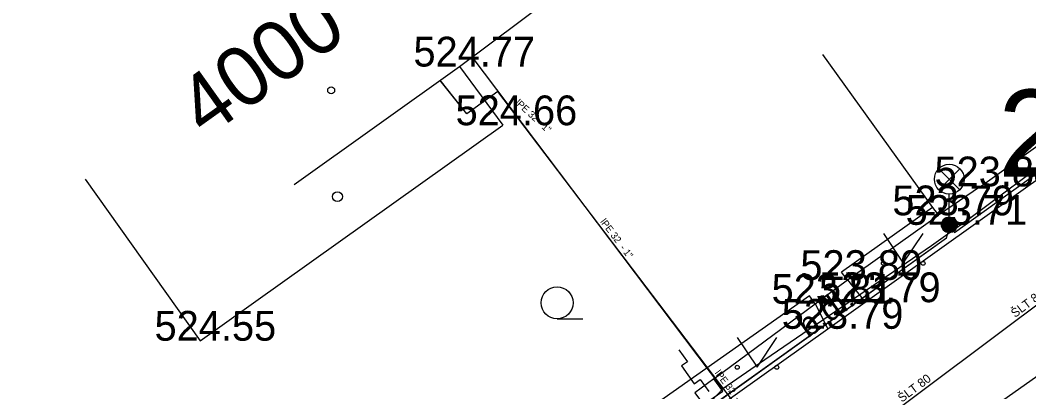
# Model space of a CAD drawing. Extents: x -668867 to -667827, y -1131943 to -1131019.
# Drawn here: x -668630.32 to -668604.88, y -1131479.74 to -1131470.37 of the extents above; entities that cross this region are included whole.
import ezdxf

# ---------------------------------------------------------------- set-up
doc = ezdxf.new("R2010")
doc.units = 0
for name, color, linetype in [('G_Bod_tecka', 7, 'Continuous'), ('G_Bod_vyska', 7, 'Continuous'), ('G_Budovy-znacky', 7, 'Continuous'), ('G_Budovy_Objekty', 7, 'Continuous'), ('G_Cisla_popisna', 7, 'Continuous'), ('G_Objekty_technicke', 7, 'Continuous'), ('G_Plochy_zpevnene', 7, 'Continuous'), ('G_Ploty', 7, 'Continuous'), ('G_Ploty_vstupy', 7, 'Continuous'), ('G_Popisy_povrchu', 7, 'Continuous'), ('G_Site-Rozvadece', 7, 'Continuous'), ('G_Z_ELsilove_podz_kotovane', 7, 'Continuous'), ('G_Z_PLYNY_podz_geodeticky', 7, 'Continuous'), ('G_Z_SPOJE_podz_geodeticky', 7, 'Continuous'), ('G_Z_SPOJE_podz_kotovane', 7, 'Continuous'), ('G_Z_SPOJE_podz_priblizne', 7, 'Continuous'), ('G_Z_VODA_podz_kotovane', 7, 'Continuous'), ('G_Zelen-Znacky', 7, 'Continuous'), ('Vrstva 1', 7, 'Continuous'), ('Vrstva 17', 7, 'Continuous'), ('Vrstva 25', 7, 'Continuous'), ('Vrstva 27', 7, 'Continuous'), ('Vrstva 4', 7, 'Continuous')]:
    doc.layers.add(name, color=color, linetype=linetype)

msp = doc.modelspace()

# ---------------------------------------------------------------- linework, layer by layer
at = {"layer": 'G_Bod_tecka'}
for p, q in [((-668619.24, -1131471.54), (-668619.24, -1131471.54)), ((-668618.15, -1131473.02), (-668618.15, -1131473.02)), ((-668606.1, -1131474.56), (-668606.1, -1131474.56)), ((-668607.16, -1131475.29), (-668607.16, -1131475.29)), ((-668606.89, -1131475.53), (-668606.89, -1131475.53)), ((-668609.46, -1131476.92), (-668609.46, -1131476.92)), ((-668610.27, -1131477.52), (-668610.27, -1131477.52)), ((-668609.01, -1131477.48), (-668609.01, -1131477.48)), ((-668609.95, -1131478.15), (-668609.95, -1131478.15)), ((-668625.78, -1131478.45), (-668625.78, -1131478.45))]:
    msp.add_line(p, q, dxfattribs=at)
at = {"layer": 'G_Budovy-znacky'}
for centre, radius in [((-668622.48, -1131472.14), 0.0875), ((-668622.32, -1131474.82), 0.125)]:
    msp.add_circle(centre, radius, dxfattribs=at)
at = {"layer": 'G_Budovy_Objekty'}
for p, q in [((-668619.24, -1131471.54), (-668616.84, -1131469.74)), ((-668623.41, -1131474.51), (-668619.24, -1131471.54)), ((-668619.24, -1131471.54), (-668618.15, -1131473.02)), ((-668625.78, -1131478.45), (-668618.15, -1131473.02)), ((-668628.68, -1131474.38), (-668625.78, -1131478.45))]:
    msp.add_line(p, q, dxfattribs=at)
at = {"layer": 'G_Objekty_technicke'}
for p, q in [((-668607.155, -1131474.115), (-668606.625, -1131474.645)), ((-668607.155, -1131474.645), (-668606.625, -1131474.115)), ((-668606.89, -1131475.53), (-668606.89, -1131474.755))]:
    msp.add_line(p, q, dxfattribs=at)
for centre, radius in [((-668606.89, -1131474.38), 0.375), ((-668606.89, -1131475.53), 0.2), ((-668606.89, -1131475.53), 0.18), ((-668606.89, -1131475.53), 0.16), ((-668606.89, -1131475.53), 0.14), ((-668606.89, -1131475.53), 0.12), ((-668606.89, -1131475.53), 0.1), ((-668606.89, -1131475.53), 0.08), ((-668606.89, -1131475.53), 0.06), ((-668606.89, -1131475.53), 0.04), ((-668606.89, -1131475.53), 0.02)]:
    msp.add_circle(centre, radius, dxfattribs=at)
at = {"layer": 'G_Plochy_zpevnene'}
for p, q in [((-668609.46, -1131476.92), (-668609.01, -1131477.48)), ((-668610.27, -1131477.52), (-668609.95, -1131478.15)), ((-668609.95, -1131478.15), (-668609.01, -1131477.48))]:
    msp.add_line(p, q, dxfattribs=at)
for points in [[(-668609.01, -1131477.48), (-668601.51, -1131472.14), (-668593.45, -1131466.33), (-668591.52, -1131464.97)], [(-668614.57, -1131481.44), (-668609.95, -1131478.15)]]:
    msp.add_lwpolyline(points, dxfattribs=at)
at = {"layer": 'G_Ploty'}
for p, q in [((-668610.09, -1131471.24), (-668607.31, -1131475.09)), ((-668606.1, -1131474.56), (-668607.16, -1131475.29)), ((-668607.31, -1131475.09), (-668609.61, -1131476.72)), ((-668609.46, -1131476.92), (-668607.16, -1131475.29)), ((-668607.31, -1131475.09), (-668607.16, -1131475.29)), ((-668609.46, -1131476.92), (-668609.61, -1131476.72)), ((-668610.42, -1131477.32), (-668616.28, -1131481.44)), ((-668610.27, -1131477.52), (-668610.42, -1131477.32)), ((-668612.83, -1131479.41), (-668610.27, -1131477.52))]:
    msp.add_line(p, q, dxfattribs=at)
at = {"layer": 'G_Ploty_vstupy'}
for p, q in [((-668606.1, -1131474.56), (-668602.75, -1131472.16)), ((-668610.27, -1131477.52), (-668609.46, -1131476.92))]:
    msp.add_line(p, q, dxfattribs=at)
at = {"layer": 'G_Site-Rozvadece'}
msp.add_lwpolyline([(-668613.71, -1131478.68), (-668613.496, -1131478.979), (-668613.645, -1131479.086), (-668613.323, -1131479.534), (-668613.174, -1131479.428), (-668612.958, -1131479.727)], dxfattribs=at)
msp.add_lwpolyline([(-668612.83, -1131479.41), (-668613.31, -1131479.76), (-668613.09, -1131480.06), (-668612.6, -1131479.72)], close=True, dxfattribs=at)
at = {"layer": 'G_Z_ELsilove_podz_kotovane'}
msp.add_lwpolyline([(-668663.235, -1131516.142), (-668658.05, -1131512.3), (-668651.53, -1131507.82), (-668636.54, -1131497.04), (-668629.83, -1131492.22), (-668629.73, -1131491.85), (-668629.57, -1131492.08), (-668621.5, -1131486.25), (-668606.96, -1131475.86), (-668606.86, -1131475.52), (-668606.76, -1131475.72), (-668596.23, -1131468.15)], dxfattribs=at)
at = {"layer": 'G_Z_PLYNY_podz_geodeticky'}
msp.add_lwpolyline([(-668649.82, -1131511.81), (-668639.62, -1131504.83), (-668639.5, -1131504.69), (-668638.52, -1131504.15), (-668637.04, -1131502.96), (-668636.39, -1131502.44), (-668635.3, -1131501.6), (-668631.76, -1131499.12), (-668630.66, -1131498.41), (-668629.57, -1131497.57), (-668627.97, -1131496.24), (-668621.16, -1131491.29), (-668620.23, -1131490.64), (-668618.01, -1131488.98), (-668614.26, -1131486.24), (-668613.21, -1131485.57), (-668611.84, -1131484.46), (-668611.79, -1131484.42), (-668610.42, -1131483.42), (-668608.29, -1131481.89), (-668594.8, -1131472.37)], dxfattribs=at)
at = {"layer": 'G_Z_SPOJE_podz_geodeticky'}
for points in [[(-668592.45, -1131465.19), (-668593.78, -1131466.29), (-668601.95, -1131472.08), (-668606.37, -1131475.37), (-668607.34, -1131476.06), (-668611.54, -1131478.93), (-668612.6, -1131479.66)], [(-668612.6, -1131479.66), (-668618.92, -1131471.3)], [(-668612.6, -1131479.66), (-668613.03, -1131480.12), (-668614.75, -1131481.24), (-668619.36, -1131484.7), (-668622.69, -1131486.85), (-668626.2, -1131489.38), (-668628.36, -1131491.02), (-668629.39, -1131491.57), (-668630.65, -1131492.69), (-668631.36, -1131493.11)]]:
    msp.add_lwpolyline(points, dxfattribs=at)
at = {"layer": 'G_Z_SPOJE_podz_kotovane'}
for points in [[(-668592.45, -1131465.19), (-668593.78, -1131466.29), (-668601.95, -1131472.08), (-668606.37, -1131475.37), (-668607.34, -1131476.06), (-668611.54, -1131478.93), (-668612.6, -1131479.66)], [(-668612.6, -1131479.66), (-668618.92, -1131471.3)], [(-668612.6, -1131479.66), (-668613.03, -1131480.12), (-668614.75, -1131481.24), (-668619.36, -1131484.7), (-668622.69, -1131486.85), (-668626.2, -1131489.38), (-668628.36, -1131491.02), (-668629.39, -1131491.57), (-668630.65, -1131492.69), (-668631.36, -1131493.11)]]:
    msp.add_lwpolyline(points, dxfattribs=at)
at = {"layer": 'G_Z_SPOJE_podz_priblizne'}
for points in [[(-668592.45, -1131465.19), (-668593.78, -1131466.29), (-668601.95, -1131472.08), (-668606.37, -1131475.37), (-668607.34, -1131476.06), (-668611.54, -1131478.93), (-668612.6, -1131479.66)], [(-668612.6, -1131479.66), (-668618.92, -1131471.3)], [(-668612.6, -1131479.66), (-668613.03, -1131480.12), (-668614.75, -1131481.24), (-668619.36, -1131484.7), (-668622.69, -1131486.85), (-668626.2, -1131489.38), (-668628.36, -1131491.02), (-668629.39, -1131491.57), (-668630.65, -1131492.69), (-668631.36, -1131493.11)]]:
    msp.add_lwpolyline(points, dxfattribs=at)
at = {"layer": 'G_Z_VODA_podz_kotovane'}
for points in [[(-668559.06, -1131445.68), (-668574.11, -1131456.23), (-668577.03, -1131458.24), (-668577.08, -1131458.28), (-668590.65, -1131468.18), (-668601, -1131474.8), (-668610.7, -1131482.06), (-668610.75, -1131482.09), (-668617.27, -1131486.68), (-668627.28, -1131493.39), (-668634.91, -1131499.35), (-668635.56, -1131499.77), (-668635.57, -1131499.77), (-668638, -1131501.36), (-668650.61, -1131511.17), (-668655.02, -1131514.63), (-668655.13, -1131514.7), (-668661.121, -1131518.339)], [(-668610.75, -1131482.09), (-668610.82, -1131481.98), (-668618.28, -1131472.17), (-668619.06, -1131472.73), (-668619.73, -1131471.89)]]:
    msp.add_lwpolyline(points, dxfattribs=at)
at = {"layer": 'G_Zelen-Znacky'}
for p, q in [((-668608.55, -1131475.75), (-668608.05, -1131476.5)), ((-668608.05, -1131476.5), (-668607.55, -1131475.75)), ((-668616.782, -1131477.9), (-668616.132, -1131477.897)), ((-668612.24, -1131478.37), (-668611.74, -1131479.12)), ((-668611.74, -1131479.12), (-668611.24, -1131478.37))]:
    msp.add_line(p, q, dxfattribs=at)
for centre, radius in [((-668608.55, -1131476.5), 0.05), ((-668607.55, -1131476.5), 0.05), ((-668616.782, -1131477.497), 0.403), ((-668612.24, -1131479.12), 0.05), ((-668611.24, -1131479.12), 0.05)]:
    msp.add_circle(centre, radius, dxfattribs=at)
at = {"layer": 'Vrstva 1'}
msp.add_line((-668606.86, -1131475.52), (-668606.86, -1131475.52), dxfattribs=at)
at = {"layer": 'Vrstva 17'}
for p, q in [((-668606.76, -1131475.72), (-668596.23, -1131468.15)), ((-668606.96, -1131475.86), (-668606.86, -1131475.52)), ((-668606.86, -1131475.52), (-668606.76, -1131475.72)), ((-668621.5, -1131486.25), (-668606.96, -1131475.86))]:
    msp.add_line(p, q, dxfattribs=at)
at = {"layer": 'Vrstva 25'}
msp.add_lwpolyline([(-668610.75, -1131482.09), (-668610.823, -1131481.98), (-668618.276, -1131472.168), (-668619.061, -1131472.729), (-668619.734, -1131471.888)], dxfattribs=at)
at = {"layer": 'Vrstva 27'}
msp.add_lwpolyline([(-668559.059, -1131445.682), (-668574.109, -1131456.225), (-668577.025, -1131458.241), (-668577.075, -1131458.277), (-668590.645, -1131468.176), (-668601, -1131474.798), (-668610.7, -1131482.06), (-668610.75, -1131482.09), (-668617.268, -1131486.684), (-668627.279, -1131493.392), (-668634.906, -1131499.353), (-668635.564, -1131499.768), (-668635.565, -1131499.769), (-668638.004, -1131501.364), (-668650.614, -1131511.168), (-668655.025, -1131514.63), (-668655.134, -1131514.697), (-668661.121, -1131518.339)], dxfattribs=at)

# ---------------------------------------------------------------- texts
at = {"layer": 'G_Bod_vyska'}
for s, p in [('524.77', (-668620.404, -1131471.54)), ('524.66', (-668619.342, -1131473.02)), ('523.84', (-668607.264, -1131474.56)), ('523.79', (-668608.326, -1131475.29)), ('523.71', (-668607.992, -1131475.53)), ('523.80', (-668610.646, -1131476.92)), ('523.81', (-668611.372, -1131477.52)), ('523.79', (-668610.176, -1131477.48)), ('523.79', (-668611.116, -1131478.15)), ('524.55', (-668626.934, -1131478.45))]:
    msp.add_text(s, height=0.75, dxfattribs=at).set_placement(p)
at = {"layer": 'G_Cisla_popisna'}
msp.add_text('4000', height=1.5, rotation=35.4609, dxfattribs=at).set_placement((-668625.642, -1131473.365))
at = {"layer": 'G_Popisy_povrchu'}
msp.add_text('b.dl.', height=0.6, rotation=35.46, dxfattribs=at).set_placement((-668610.457, -1131478.395))
at = {"layer": 'Vrstva 4'}
msp.add_text('2811', height=2.1939, dxfattribs=at).set_placement((-668605.656, -1131474.318))
for s, height, rotation, p in [('lPE 32 - 1"', 0.17551, 317.5771, (-668617.849, -1131472.476)), ('lPE 32  - 1"', 0.17551, 307.0868, (-668615.703, -1131475.456)), ('ŠLT 80', 0.2194, 36.7952, (-668605.233, -1131477.879)), ('lPE 32  - 1"', 0.17551, 307.1635, (-668612.813, -1131479.268)), ('ŠLT 80', 0.2194, 36.7952, (-668608.086, -1131480.015))]:
    msp.add_text(s, height=height, rotation=rotation, dxfattribs=at).set_placement(p)

doc.saveas('drawing.dxf')
